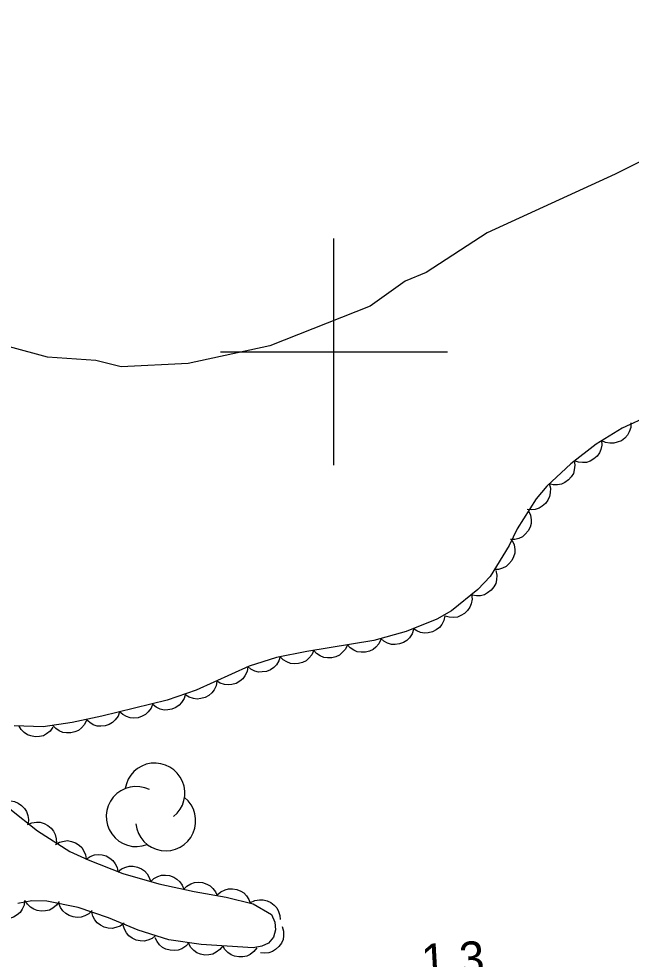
# Model space of a CAD drawing. Extents: x 336540 to 340074, y 5572036 to 5573747.
# Drawn here: x 339172.2 to 339226.2, y 5573146.5 to 5573229.4 of the extents above; entities that cross this region are included whole.
import ezdxf

# ---------------------------------------------------------------- set-up
doc = ezdxf.new("R2010")
doc.units = 0
for name, color, linetype in [('Niveau 2', 7, 'Continuous'), ('Niveau 3', 7, 'Continuous'), ('Niveau 44', 7, 'Continuous'), ('Niveau 61', 7, 'Continuous')]:
    doc.layers.add(name, color=color, linetype=linetype)

msp = doc.modelspace()

# ---------------------------------------------------------------- linework, layer by layer
at = {"layer": 'Niveau 2'}
msp.add_lwpolyline([(339252.04, 5573229.35), (339245.17, 5573223.9), (339238.39, 5573220.46), (339235.07, 5573219.43), (339229.03, 5573218.1), (339227.41, 5573216.99), (339224.77, 5573215.67), (339213.5, 5573210.5), (339208.11, 5573207), (339206.28, 5573206.22), (339203.18, 5573204.04), (339194.37, 5573200.53), (339187.16, 5573198.97), (339181.27, 5573198.67), (339179.04, 5573199.23), (339174.79, 5573199.53), (339165.34, 5573202.09)], dxfattribs=at)
at = {"layer": 'Niveau 44'}
for points in [[(339227.83, 5573194.38), (339225.4, 5573193.28), (339223.1, 5573191.85), (339220.87, 5573190.14), (339218.76, 5573188.17), (339217.81, 5573187.05), (339216.15, 5573184.39), (339215.42, 5573182.92), (339213.76, 5573180.2), (339212.67, 5573179.05), (339210.35, 5573177.17), (339209.06, 5573176.45), (339206.35, 5573175.35), (339203.52, 5573174.56), (339197.62, 5573173.58), (339194.94, 5573173.06), (339192.55, 5573172.3), (339187.88, 5573170.17), (339185.31, 5573169.31), (339179.56, 5573167.89), (339176.95, 5573167.34), (339174.38, 5573166.95), (339171.84, 5573167.03)], [(339226.15, 5573193.75), (339226.14, 5573193.33), (339226, 5573192.95), (339225.85, 5573192.65), (339225.61, 5573192.39), (339225.32, 5573192.17), (339224.96, 5573192.03), (339224.65, 5573191.94), (339224.3, 5573191.95), (339223.93, 5573192.02), (339223.6, 5573192.16)], [(339223.57, 5573192.21), (339223.6, 5573191.79), (339223.5, 5573191.4), (339223.38, 5573191.09), (339223.17, 5573190.81), (339222.89, 5573190.56), (339222.56, 5573190.38), (339222.25, 5573190.26), (339221.9, 5573190.24), (339221.53, 5573190.27), (339221.19, 5573190.39)], [(339221.17, 5573190.42), (339221.23, 5573190), (339221.17, 5573189.6), (339221.09, 5573189.28), (339220.9, 5573188.98), (339220.65, 5573188.71), (339220.33, 5573188.5), (339220.04, 5573188.35), (339219.69, 5573188.29), (339219.32, 5573188.29), (339218.97, 5573188.37)], [(339218.95, 5573188.39), (339219.06, 5573187.99), (339219.05, 5573187.58), (339219, 5573187.26), (339218.85, 5573186.94), (339218.64, 5573186.64), (339218.34, 5573186.39), (339218.07, 5573186.21), (339217.73, 5573186.11), (339217.37, 5573186.07), (339217.01, 5573186.1)], [(339217.15, 5573186), (339217.32, 5573185.62), (339217.37, 5573185.21), (339217.37, 5573184.88), (339217.27, 5573184.55), (339217.1, 5573184.22), (339216.84, 5573183.93), (339216.6, 5573183.71), (339216.28, 5573183.56), (339215.92, 5573183.47), (339215.56, 5573183.45)], [(339215.7, 5573183.38), (339215.87, 5573183), (339215.93, 5573182.59), (339215.93, 5573182.26), (339215.83, 5573181.93), (339215.66, 5573181.6), (339215.41, 5573181.31), (339215.17, 5573181.08), (339214.85, 5573180.93), (339214.5, 5573180.83), (339214.14, 5573180.82)], [(339214.26, 5573180.72), (339214.35, 5573180.32), (339214.32, 5573179.91), (339214.25, 5573179.59), (339214.08, 5573179.28), (339213.85, 5573178.99), (339213.54, 5573178.76), (339213.26, 5573178.59), (339212.92, 5573178.51), (339212.55, 5573178.49), (339212.19, 5573178.55)], [(339212.13, 5573178.61), (339212.17, 5573178.2), (339212.08, 5573177.8), (339211.97, 5573177.49), (339211.76, 5573177.2), (339211.5, 5573176.95), (339211.17, 5573176.76), (339210.87, 5573176.63), (339210.52, 5573176.6), (339210.15, 5573176.62), (339209.8, 5573176.72)], [(339209.77, 5573176.74), (339209.69, 5573176.33), (339209.49, 5573175.98), (339209.29, 5573175.71), (339209.01, 5573175.5), (339208.68, 5573175.33), (339208.31, 5573175.25), (339207.99, 5573175.21), (339207.64, 5573175.28), (339207.29, 5573175.41), (339206.99, 5573175.61)], [(339207.02, 5573175.54), (339206.89, 5573175.14), (339206.65, 5573174.81), (339206.43, 5573174.57), (339206.12, 5573174.39), (339205.78, 5573174.26), (339205.4, 5573174.22), (339205.07, 5573174.22), (339204.73, 5573174.33), (339204.4, 5573174.5), (339204.13, 5573174.73)], [(339204.14, 5573174.66), (339203.97, 5573174.28), (339203.7, 5573173.98), (339203.45, 5573173.76), (339203.13, 5573173.62), (339202.77, 5573173.53), (339202.39, 5573173.53), (339202.06, 5573173.56), (339201.74, 5573173.71), (339201.43, 5573173.91), (339201.19, 5573174.17)], [(339198.22, 5573173.7), (339198.06, 5573173.31), (339197.8, 5573173), (339197.55, 5573172.78), (339197.24, 5573172.63), (339196.88, 5573172.52), (339196.5, 5573172.51), (339196.17, 5573172.54), (339195.85, 5573172.68), (339195.53, 5573172.87), (339195.28, 5573173.13)], [(339201.19, 5573174.17), (339201.01, 5573173.79), (339200.74, 5573173.49), (339200.49, 5573173.27), (339200.17, 5573173.13), (339199.81, 5573173.04), (339199.43, 5573173.04), (339199.11, 5573173.07), (339198.78, 5573173.22), (339198.47, 5573173.42), (339198.23, 5573173.68)], [(339195.27, 5573173.16), (339195.15, 5573172.76), (339194.93, 5573172.42), (339194.71, 5573172.17), (339194.41, 5573171.99), (339194.07, 5573171.84), (339193.69, 5573171.79), (339193.37, 5573171.78), (339193.03, 5573171.87), (339192.69, 5573172.03), (339192.41, 5573172.26)], [(339192.42, 5573172.24), (339192.35, 5573171.83), (339192.16, 5573171.46), (339191.98, 5573171.19), (339191.71, 5573170.97), (339191.39, 5573170.78), (339191.02, 5573170.69), (339190.69, 5573170.64), (339190.35, 5573170.69), (339189.99, 5573170.81), (339189.69, 5573170.99)], [(339189.69, 5573170.99), (339189.62, 5573170.58), (339189.44, 5573170.22), (339189.25, 5573169.94), (339188.98, 5573169.72), (339188.66, 5573169.54), (339188.29, 5573169.44), (339187.96, 5573169.39), (339187.62, 5573169.45), (339187.26, 5573169.56), (339186.96, 5573169.75)], [(339186.92, 5573169.85), (339186.81, 5573169.45), (339186.59, 5573169.1), (339186.37, 5573168.85), (339186.08, 5573168.66), (339185.74, 5573168.51), (339185.36, 5573168.45), (339185.04, 5573168.43), (339184.7, 5573168.52), (339184.36, 5573168.68), (339184.07, 5573168.9)], [(339184.04, 5573169), (339183.9, 5573168.61), (339183.65, 5573168.28), (339183.42, 5573168.05), (339183.11, 5573167.88), (339182.76, 5573167.76), (339182.38, 5573167.73), (339182.05, 5573167.74), (339181.72, 5573167.86), (339181.4, 5573168.04), (339181.13, 5573168.28)], [(339181.13, 5573168.28), (339180.99, 5573167.89), (339180.74, 5573167.56), (339180.51, 5573167.33), (339180.2, 5573167.16), (339179.85, 5573167.04), (339179.47, 5573167.01), (339179.14, 5573167.02), (339178.81, 5573167.14), (339178.49, 5573167.32), (339178.22, 5573167.56)], [(339175.26, 5573166.92), (339175.02, 5573166.58), (339174.7, 5573166.34), (339174.41, 5573166.17), (339174.07, 5573166.1), (339173.7, 5573166.08), (339173.32, 5573166.15), (339173.01, 5573166.25), (339172.72, 5573166.45), (339172.46, 5573166.71), (339172.27, 5573167.02)], [(339178.22, 5573167.53), (339178.04, 5573167.16), (339177.77, 5573166.86), (339177.51, 5573166.64), (339177.19, 5573166.5), (339176.83, 5573166.42), (339176.45, 5573166.42), (339176.13, 5573166.46), (339175.81, 5573166.61), (339175.5, 5573166.82), (339175.25, 5573167.08)], [(339170.73, 5573160.29), (339171.13, 5573160.41), (339171.54, 5573160.42), (339171.86, 5573160.38), (339172.19, 5573160.24), (339172.5, 5573160.03), (339172.75, 5573159.75), (339172.94, 5573159.49), (339173.05, 5573159.15), (339173.11, 5573158.79), (339173.08, 5573158.43)], [(339171.45, 5573159.72), (339173.9, 5573157.78), (339176.75, 5573155.98), (339178.35, 5573155.23), (339181.42, 5573154.03), (339184.59, 5573153.13), (339187.68, 5573152.45), (339190.51, 5573151.94), (339192.88, 5573151.34), (339194.51, 5573150.4), (339194.81, 5573149.74), (339194.86, 5573149.06), (339194.68, 5573148.42), (339194.25, 5573147.9), (339193.66, 5573147.61), (339192.89, 5573147.49), (339188.3, 5573147.76), (339185.45, 5573148.18), (339182.76, 5573149.04), (339180.14, 5573150.12), (339177.48, 5573151.03), (339174.73, 5573151.59), (339173.39, 5573151.62), (339172.17, 5573151.37)], [(339173.02, 5573158.34), (339173.4, 5573158.5), (339173.81, 5573158.55), (339174.14, 5573158.55), (339174.47, 5573158.44), (339174.8, 5573158.27), (339175.09, 5573158.01), (339175.3, 5573157.77), (339175.45, 5573157.45), (339175.54, 5573157.09), (339175.56, 5573156.73)], [(339175.47, 5573156.58), (339175.83, 5573156.79), (339176.23, 5573156.89), (339176.55, 5573156.93), (339176.9, 5573156.86), (339177.25, 5573156.74), (339177.56, 5573156.52), (339177.81, 5573156.31), (339177.99, 5573156), (339178.13, 5573155.66), (339178.19, 5573155.31)], [(339178.18, 5573155.3), (339178.53, 5573155.53), (339178.92, 5573155.66), (339179.24, 5573155.71), (339179.59, 5573155.67), (339179.94, 5573155.57), (339180.27, 5573155.37), (339180.53, 5573155.18), (339180.74, 5573154.89), (339180.9, 5573154.55), (339180.98, 5573154.2)], [(339180.96, 5573154.16), (339181.28, 5573154.43), (339181.66, 5573154.59), (339181.98, 5573154.68), (339182.33, 5573154.67), (339182.69, 5573154.6), (339183.04, 5573154.44), (339183.31, 5573154.27), (339183.54, 5573154), (339183.74, 5573153.68), (339183.85, 5573153.34)], [(339183.84, 5573153.3), (339184.14, 5573153.58), (339184.5, 5573153.77), (339184.82, 5573153.87), (339185.17, 5573153.89), (339185.53, 5573153.84), (339185.89, 5573153.7), (339186.18, 5573153.54), (339186.42, 5573153.29), (339186.63, 5573152.99), (339186.77, 5573152.65)], [(339186.76, 5573152.62), (339187.05, 5573152.91), (339187.41, 5573153.11), (339187.72, 5573153.23), (339188.07, 5573153.26), (339188.44, 5573153.22), (339188.8, 5573153.09), (339189.09, 5573152.95), (339189.34, 5573152.71), (339189.57, 5573152.41), (339189.71, 5573152.08)], [(339189.73, 5573152.14), (339190.04, 5573152.42), (339190.41, 5573152.59), (339190.72, 5573152.68), (339191.07, 5573152.69), (339191.44, 5573152.63), (339191.79, 5573152.47), (339192.07, 5573152.31), (339192.31, 5573152.05), (339192.51, 5573151.74), (339192.63, 5573151.4)], [(339172.76, 5573151.66), (339172.71, 5573151.25), (339172.54, 5573150.88), (339172.36, 5573150.6), (339172.1, 5573150.37), (339171.78, 5573150.17), (339171.42, 5573150.06), (339171.1, 5573150), (339170.75, 5573150.04), (339170.39, 5573150.15), (339170.08, 5573150.32)], [(339175.8, 5573151.57), (339175.56, 5573151.23), (339175.24, 5573150.98), (339174.95, 5573150.81), (339174.61, 5573150.73), (339174.24, 5573150.7), (339173.87, 5573150.78), (339173.56, 5573150.87), (339173.27, 5573151.07), (339173, 5573151.33), (339172.8, 5573151.63)], [(339178.72, 5573150.78), (339178.42, 5573150.48), (339178.06, 5573150.3), (339177.75, 5573150.18), (339177.4, 5573150.16), (339177.03, 5573150.21), (339176.68, 5573150.34), (339176.39, 5573150.49), (339176.14, 5573150.74), (339175.92, 5573151.04), (339175.78, 5573151.38)], [(339192.66, 5573151.47), (339193.04, 5573151.65), (339193.44, 5573151.71), (339193.77, 5573151.72), (339194.11, 5573151.63), (339194.44, 5573151.47), (339194.74, 5573151.23), (339194.96, 5573151), (339195.12, 5573150.68), (339195.23, 5573150.33), (339195.26, 5573149.97)], [(339181.52, 5573149.65), (339181.18, 5573149.4), (339180.8, 5573149.26), (339180.48, 5573149.19), (339180.13, 5573149.21), (339179.77, 5573149.3), (339179.43, 5573149.48), (339179.16, 5573149.67), (339178.95, 5573149.95), (339178.77, 5573150.27), (339178.68, 5573150.62)], [(339184.3, 5573148.55), (339183.98, 5573148.29), (339183.6, 5573148.14), (339183.28, 5573148.06), (339182.93, 5573148.08), (339182.57, 5573148.16), (339182.22, 5573148.34), (339181.95, 5573148.52), (339181.73, 5573148.79), (339181.55, 5573149.11), (339181.45, 5573149.46)], [(339195.45, 5573149.35), (339195.57, 5573148.95), (339195.56, 5573148.54), (339195.52, 5573148.22), (339195.37, 5573147.9), (339195.16, 5573147.59), (339194.87, 5573147.34), (339194.6, 5573147.16), (339194.26, 5573147.05), (339193.9, 5573147), (339193.54, 5573147.04)], [(339187.23, 5573147.92), (339186.95, 5573147.61), (339186.6, 5573147.4), (339186.29, 5573147.27), (339185.94, 5573147.23), (339185.57, 5573147.26), (339185.21, 5573147.37), (339184.91, 5573147.51), (339184.65, 5573147.74), (339184.42, 5573148.03), (339184.26, 5573148.36)], [(339190.21, 5573147.65), (339189.96, 5573147.32), (339189.63, 5573147.08), (339189.34, 5573146.92), (339188.99, 5573146.85), (339188.62, 5573146.84), (339188.25, 5573146.93), (339187.94, 5573147.04), (339187.66, 5573147.25), (339187.4, 5573147.51), (339187.22, 5573147.82)], [(339193.21, 5573147.47), (339192.95, 5573147.14), (339192.62, 5573146.9), (339192.33, 5573146.75), (339191.99, 5573146.68), (339191.62, 5573146.67), (339191.24, 5573146.75), (339190.94, 5573146.86), (339190.65, 5573147.07), (339190.4, 5573147.34), (339190.21, 5573147.65)]]:
    msp.add_lwpolyline(points, dxfattribs=at)
for centre, start, end in [((339184.229, 5573161.115), 308.52501, 171.20937), ((339182.586, 5573159.043), 63.85732, 291.3144), ((339185.189, 5573158.666), 185.70351, 51.3921)]:
    msp.add_arc(centre, 2.643, start, end, dxfattribs=at)
at = {"layer": 'Niveau 61'}
for points in [[(339200, 5573190), (339200, 5573210)], [(339190, 5573200), (339210, 5573200)]]:
    msp.add_lwpolyline(points, dxfattribs=at)

# ---------------------------------------------------------------- texts
at = {"layer": 'Niveau 3'}
msp.add_text('1,3    ', height=3, rotation=3.11821, dxfattribs=at).set_placement((339207.76, 5573144.8))

doc.saveas('drawing.dxf')
